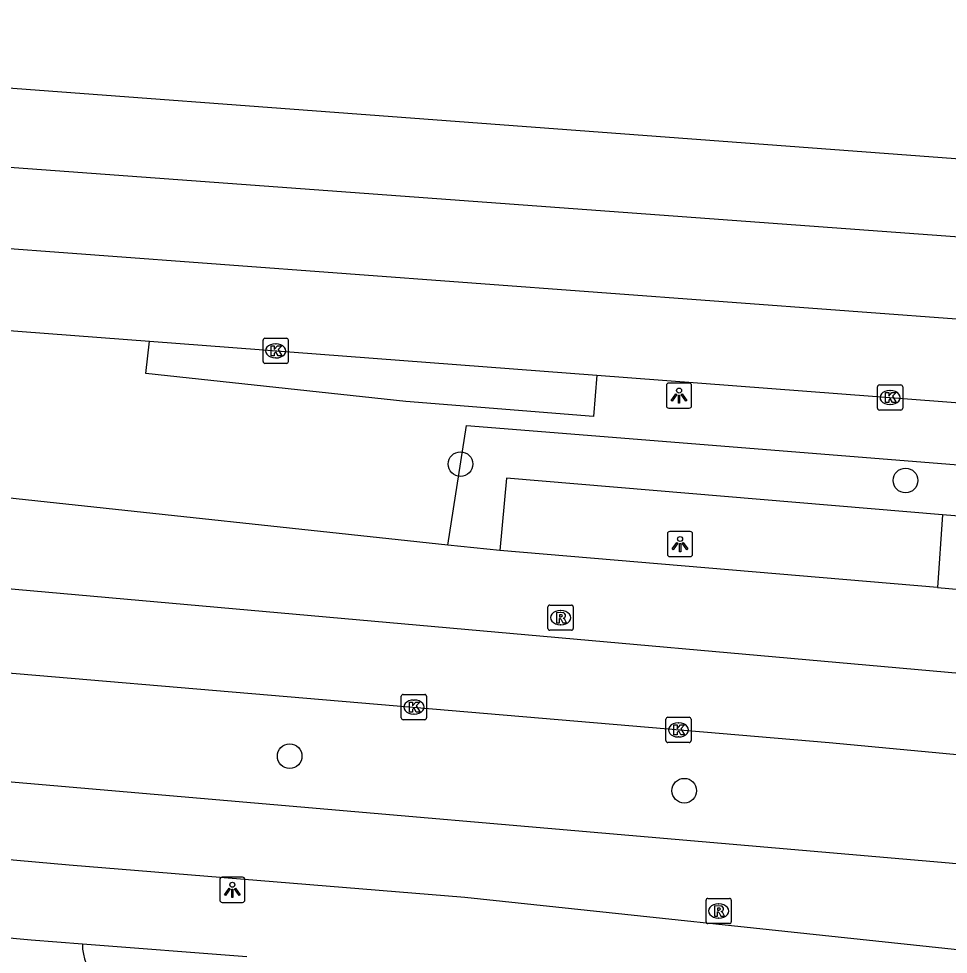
# Model space of a CAD drawing. Extents: x 161848 to 162726, y 385382 to 386521.
# Drawn here: x 162093.24 to 162130.12, y 386472.38 to 386509.49 of the extents above; entities that cross this region are included whole.
import ezdxf

# ---------------------------------------------------------------- set-up
doc = ezdxf.new("R2010")
doc.units = 0
for name, color, linetype in [('IMGEO_Berm_open', 7, 'Continuous'), ('IMGEO_Boom', 7, 'Continuous'), ('IMGEO_Fietspad_gesloten', 7, 'Continuous'), ('IMGEO_Groenvoorziening', 7, 'Continuous'), ('IMGEO_Haag', 7, 'Continuous'), ('IMGEO_Kolk', 7, 'Continuous'), ('IMGEO_Lichtpunt', 7, 'Continuous'), ('IMGEO_OVBaan_gesloten', 7, 'Continuous'), ('IMGEO_Rijbaan_regionaal_gesloten', 7, 'Continuous'), ('IMGEO_Rioolput', 7, 'Continuous'), ('IMGEO_Voetpad_open', 7, 'Continuous')]:
    doc.layers.add(name, color=color, linetype=linetype)

msp = doc.modelspace()

# ---------------------------------------------------------------- linework, layer by layer
at = {"layer": 'IMGEO_Berm_open'}
msp.add_lwpolyline([(162116.178, 386495.349), (162116.047, 386493.711), (162108.596, 386494.305), (162098.29, 386495.415), (162098.428, 386496.697)], dxfattribs=at)
at = {"layer": 'IMGEO_Boom'}
for centre in [(162110.771, 386491.823), (162128.425, 386491.174), (162103.993, 386480.236), (162119.647, 386478.867)]:
    msp.add_circle(centre, 0.489, dxfattribs=at)
at = {"layer": 'IMGEO_Fietspad_gesloten'}
for points in [[(162137.028, 386475.324), (162130.159, 386475.992), (162090.647, 386479.403), (162007.651, 386486.482), (162003.036, 386486.821)], [(162152.75, 386470.212), (162147.786, 386470.716), (162110.939, 386474.623), (162095.249, 386475.917), (162059.758, 386479.07), (161997.359, 386484.34)]]:
    msp.add_lwpolyline(points, dxfattribs=at)
at = {"layer": 'IMGEO_Groenvoorziening'}
msp.add_arc((162097.903, 386472.782), 2.131, 179.7665, 264.9493, dxfattribs=at)
at = {"layer": 'IMGEO_Haag'}
for points in [[(162110.273, 386488.603), (162111.007, 386493.349), (162150.851, 386490.173)], [(162129.89, 386489.806), (162112.598, 386491.27), (162112.337, 386488.398)]]:
    msp.add_lwpolyline(points, dxfattribs=at)
at = {"layer": 'IMGEO_Kolk'}
for p, q in [((162103.014, 386496.816), (162103.866, 386496.816)), ((162102.939, 386495.89), (162102.939, 386496.742)), ((162103.427, 386496.596), (162103.452, 386496.596)), ((162103.94, 386496.742), (162103.94, 386495.89)), ((162103.45, 386496.036), (162103.425, 386496.036)), ((162103.866, 386495.816), (162103.014, 386495.816)), ((162127.388, 386494.965), (162128.24, 386494.965)), ((162127.313, 386494.039), (162127.313, 386494.891)), ((162127.801, 386494.745), (162127.826, 386494.745)), ((162128.314, 386494.891), (162128.314, 386494.039)), ((162127.824, 386494.185), (162127.799, 386494.185)), ((162128.24, 386493.965), (162127.388, 386493.965)), ((162108.497, 386482.684), (162109.349, 386482.684)), ((162108.422, 386481.758), (162108.422, 386482.61)), ((162108.91, 386482.464), (162108.935, 386482.464)), ((162109.423, 386482.61), (162109.423, 386481.758)), ((162109.349, 386481.684), (162108.497, 386481.684)), ((162108.933, 386481.904), (162108.908, 386481.904)), ((162118.918, 386480.852), (162118.918, 386481.704)), ((162118.993, 386481.778), (162119.845, 386481.778)), ((162119.406, 386481.558), (162119.431, 386481.558)), ((162119.919, 386481.704), (162119.919, 386480.852)), ((162119.429, 386480.998), (162119.404, 386480.998)), ((162119.845, 386480.778), (162118.993, 386480.778))]:
    msp.add_line(p, q, dxfattribs=at)
for points in [[(162103.014, 386496.816), (162103.866, 386496.816)], [(162102.939, 386495.89), (162102.939, 386496.742)], [(162103.26, 386496.516), (162103.383, 386496.516), (162103.383, 386496.365), (162103.513, 386496.516), (162103.677, 386496.516), (162103.531, 386496.365), (162103.684, 386496.116), (162103.532, 386496.116), (162103.447, 386496.28), (162103.383, 386496.213), (162103.383, 386496.116), (162103.26, 386496.116), (162103.26, 386496.516)], [(162103.94, 386496.742), (162103.94, 386495.89)], [(162103.866, 386495.816), (162103.014, 386495.816)], [(162127.388, 386494.965), (162128.24, 386494.965)], [(162127.313, 386494.039), (162127.313, 386494.891)], [(162127.634, 386494.665), (162127.757, 386494.665), (162127.757, 386494.514), (162127.887, 386494.665), (162128.051, 386494.665), (162127.905, 386494.514), (162128.058, 386494.265), (162127.906, 386494.265), (162127.821, 386494.429), (162127.757, 386494.362), (162127.757, 386494.265), (162127.634, 386494.265), (162127.634, 386494.665)], [(162128.314, 386494.891), (162128.314, 386494.039)], [(162128.24, 386493.965), (162127.388, 386493.965)], [(162108.497, 386482.684), (162109.349, 386482.684)], [(162108.422, 386481.758), (162108.422, 386482.61)], [(162108.743, 386482.384), (162108.866, 386482.384), (162108.866, 386482.233), (162108.996, 386482.384), (162109.16, 386482.384), (162109.014, 386482.233), (162109.167, 386481.984), (162109.015, 386481.984), (162108.93, 386482.148), (162108.866, 386482.081), (162108.866, 386481.984), (162108.743, 386481.984), (162108.743, 386482.384)], [(162109.423, 386482.61), (162109.423, 386481.758)], [(162109.349, 386481.684), (162108.497, 386481.684)], [(162118.918, 386480.852), (162118.918, 386481.704)], [(162118.993, 386481.778), (162119.845, 386481.778)], [(162119.919, 386481.704), (162119.919, 386480.852)], [(162119.239, 386481.478), (162119.362, 386481.478), (162119.362, 386481.327), (162119.492, 386481.478), (162119.656, 386481.478), (162119.51, 386481.327), (162119.663, 386481.078), (162119.511, 386481.078), (162119.426, 386481.242), (162119.362, 386481.175), (162119.362, 386481.078), (162119.239, 386481.078), (162119.239, 386481.478)], [(162119.845, 386480.778), (162118.993, 386480.778)]]:
    msp.add_lwpolyline(points, dxfattribs=at)
for centre, start, end in [((162103.016, 386496.74), 91.552, 178.448), ((162103.016, 386496.74), 91.552, 178.448), ((162103.864, 386496.74), 1.552, 88.448), ((162103.864, 386496.74), 1.552, 88.448), ((162103.016, 386495.892), 181.552, 268.448), ((162103.016, 386495.892), 181.552, 268.448), ((162103.864, 386495.892), 271.552, 358.448), ((162103.864, 386495.892), 271.552, 358.448), ((162127.39, 386494.889), 91.552, 178.448), ((162127.39, 386494.889), 91.552, 178.448), ((162128.238, 386494.889), 1.552, 88.448), ((162128.238, 386494.889), 1.552, 88.448), ((162127.39, 386494.041), 181.552, 268.448), ((162127.39, 386494.041), 181.552, 268.448), ((162128.238, 386494.041), 271.552, 358.448), ((162128.238, 386494.041), 271.552, 358.448), ((162108.499, 386482.608), 91.552, 178.448), ((162108.499, 386482.608), 91.552, 178.448), ((162109.347, 386482.608), 1.552, 88.448), ((162109.347, 386482.608), 1.552, 88.448), ((162108.499, 386481.76), 181.552, 268.448), ((162108.499, 386481.76), 181.552, 268.448), ((162109.347, 386481.76), 271.552, 358.448), ((162109.347, 386481.76), 271.552, 358.448), ((162118.995, 386481.702), 91.552, 178.448), ((162118.995, 386481.702), 91.552, 178.448), ((162119.843, 386481.702), 1.552, 88.448), ((162119.843, 386481.702), 1.552, 88.448), ((162118.995, 386480.854), 181.552, 268.448), ((162118.995, 386480.854), 181.552, 268.448), ((162119.843, 386480.854), 271.552, 358.448), ((162119.843, 386480.854), 271.552, 358.448)]:
    msp.add_arc(centre, 0.0765, start, end, dxfattribs=at)
for centre, major_axis, ratio, start_param, end_param in [((162103.426, 386496.316), (-0.387, 0.002), 0.722429, 4.712389, 7.853982), ((162103.451, 386496.316), (-0.39, 0.002), 0.717154, 1.570796, 4.712389), ((162127.8, 386494.465), (-0.387, 0.002), 0.722429, 4.712389, 7.853982), ((162127.825, 386494.465), (-0.39, 0.002), 0.717154, 1.570796, 4.712389), ((162108.909, 386482.184), (-0.387, 0.002), 0.722429, 4.712389, 7.853982), ((162108.934, 386482.184), (-0.39, 0.002), 0.717154, 1.570796, 4.712389), ((162119.405, 386481.278), (-0.387, 0.002), 0.722429, 4.712389, 7.853982), ((162119.43, 386481.278), (-0.39, 0.002), 0.717154, 1.570796, 4.712389)]:
    msp.add_ellipse(centre, major_axis=major_axis, ratio=ratio, start_param=start_param, end_param=end_param, dxfattribs=at)
at = {"layer": 'IMGEO_Lichtpunt'}
for p, q in [((162118.941, 386494.944), (162118.941, 386494.137)), ((162118.941, 386494.944), (162118.941, 386494.137)), ((162119.843, 386495.039), (162119.035, 386495.039)), ((162119.843, 386495.039), (162119.035, 386495.039)), ((162119.937, 386494.137), (162119.937, 386494.944)), ((162119.937, 386494.137), (162119.937, 386494.944)), ((162119.035, 386494.043), (162119.843, 386494.043)), ((162119.035, 386494.043), (162119.843, 386494.043)), ((162118.982, 386489.054), (162118.982, 386488.247)), ((162118.982, 386489.054), (162118.982, 386488.247)), ((162119.884, 386489.149), (162119.076, 386489.149)), ((162119.884, 386489.149), (162119.076, 386489.149)), ((162119.978, 386488.247), (162119.978, 386489.054)), ((162119.978, 386488.247), (162119.978, 386489.054)), ((162119.076, 386488.153), (162119.884, 386488.153)), ((162119.076, 386488.153), (162119.884, 386488.153)), ((162101.22, 386475.338), (162101.22, 386474.531)), ((162101.22, 386475.338), (162101.22, 386474.531)), ((162102.122, 386475.433), (162101.314, 386475.433)), ((162102.122, 386475.433), (162101.314, 386475.433)), ((162102.216, 386474.531), (162102.216, 386475.338)), ((162102.216, 386474.531), (162102.216, 386475.338)), ((162101.314, 386474.437), (162102.122, 386474.437)), ((162101.314, 386474.437), (162102.122, 386474.437))]:
    msp.add_line(p, q, dxfattribs=at)
for points in [[(162119.315, 386494.608), (162119.354, 386494.58), (162119.166, 386494.318), (162119.128, 386494.345), (162119.315, 386494.608)], [(162119.417, 386494.56), (162119.464, 386494.56), (162119.464, 386494.238), (162119.417, 386494.238), (162119.417, 386494.56)], [(162119.527, 386494.58), (162119.565, 386494.607), (162119.752, 386494.345), (162119.713, 386494.317), (162119.527, 386494.58)], [(162119.356, 386488.718), (162119.395, 386488.69), (162119.207, 386488.428), (162119.169, 386488.455), (162119.356, 386488.718)], [(162119.458, 386488.67), (162119.505, 386488.67), (162119.505, 386488.348), (162119.458, 386488.348), (162119.458, 386488.67)], [(162119.568, 386488.69), (162119.606, 386488.717), (162119.793, 386488.455), (162119.754, 386488.427), (162119.568, 386488.69)], [(162101.594, 386475.002), (162101.633, 386474.974), (162101.445, 386474.712), (162101.407, 386474.739), (162101.594, 386475.002)], [(162101.696, 386474.954), (162101.743, 386474.954), (162101.743, 386474.632), (162101.696, 386474.632), (162101.696, 386474.954)], [(162101.806, 386474.974), (162101.844, 386475.001), (162102.031, 386474.739), (162101.992, 386474.711), (162101.806, 386474.974)]]:
    msp.add_lwpolyline(points, dxfattribs=at)
for centre in [(162119.44, 386494.742), (162119.481, 386488.852), (162101.719, 386475.136)]:
    msp.add_circle(centre, 0.0994, dxfattribs=at)
for centre, start, end in [((162119.035, 386494.944), 90, 180), ((162119.035, 386494.944), 90, 180), ((162119.843, 386494.944), 0, 90), ((162119.843, 386494.944), 0, 90), ((162119.035, 386494.137), 180, 270), ((162119.035, 386494.137), 180, 270), ((162119.843, 386494.137), 270, 0), ((162119.843, 386494.137), 270, 360), ((162119.076, 386489.054), 90, 180), ((162119.076, 386489.054), 90, 180), ((162119.884, 386489.054), 0, 90), ((162119.884, 386489.054), 0, 90), ((162119.076, 386488.247), 180, 270), ((162119.076, 386488.247), 180, 270), ((162119.884, 386488.247), 270, 0), ((162119.884, 386488.247), 270, 360), ((162101.314, 386475.338), 90, 180), ((162101.314, 386475.338), 90, 180), ((162102.122, 386475.338), 0, 90), ((162102.122, 386475.338), 0, 90), ((162101.314, 386474.531), 180, 270), ((162101.314, 386474.531), 180, 270), ((162102.122, 386474.531), 270, 0), ((162102.122, 386474.531), 270, 360)]:
    msp.add_arc(centre, 0.0946, start, end, dxfattribs=at)
at = {"layer": 'IMGEO_OVBaan_gesloten'}
for points in [[(162110.273, 386488.603), (162092.771, 386490.488), (162003.619, 386498.001)], [(162151.907, 386481.614), (162150.934, 386481.7), (162087.587, 386487.335), (162071.717, 386488.747), (162055.732, 386490.044), (162027.625, 386492.448), (162003.459, 386494.516)], [(162003.301, 386491.087), (162013.955, 386490.216), (162070.231, 386485.46), (162125.402, 386480.772), (162137.511, 386479.644), (162151.62, 386478.363)], [(162112.337, 386488.398), (162110.273, 386488.603)], [(162129.689, 386486.922), (162112.337, 386488.398)], [(162129.689, 386486.922), (162152.2, 386484.936)]]:
    msp.add_lwpolyline(points, dxfattribs=at)
at = {"layer": 'IMGEO_Rijbaan_regionaal_gesloten'}
for points in [[(162054.03, 386509.493), (162059.014, 386509.205), (162083.065, 386507.476), (162150.437, 386502.454), (162151.834, 386502.425)], [(162038.344, 386507.01), (162054.918, 386506.257), (162070.605, 386505.235), (162094.687, 386503.468), (162151.475, 386499.299)], [(162061.638, 386502.165), (162086.276, 386500.862), (162151.102, 386496.048)], [(162091.272, 386497.24), (162098.428, 386496.697)], [(162098.428, 386496.697), (162116.178, 386495.349)], [(162116.178, 386495.349), (162150.72, 386492.726)]]:
    msp.add_lwpolyline(points, dxfattribs=at)
at = {"layer": 'IMGEO_Rioolput'}
for p, q in [((162114.241, 386485.304), (162114.241, 386486.156)), ((162114.316, 386486.23), (162115.168, 386486.23)), ((162114.729, 386486.01), (162114.754, 386486.01)), ((162115.242, 386486.156), (162115.242, 386485.304)), ((162114.752, 386485.45), (162114.727, 386485.45)), ((162115.168, 386485.23), (162114.316, 386485.23)), ((162120.51, 386473.667), (162120.51, 386474.519)), ((162120.585, 386474.593), (162121.437, 386474.593)), ((162121.511, 386474.519), (162121.511, 386473.667)), ((162120.998, 386474.373), (162121.023, 386474.373)), ((162121.021, 386473.813), (162120.996, 386473.813)), ((162121.437, 386473.593), (162120.585, 386473.593))]:
    msp.add_line(p, q, dxfattribs=at)
for points in [[(162114.241, 386485.304), (162114.241, 386486.156)], [(162114.316, 386486.23), (162115.168, 386486.23)], [(162115.242, 386486.156), (162115.242, 386485.304)], [(162114.83, 386485.928), (162114.578, 386485.93), (162114.578, 386485.53)], [(162114.578, 386485.53), (162114.702, 386485.53), (162114.702, 386485.692), (162114.713, 386485.692)], [(162114.756, 386485.849), (162114.702, 386485.849), (162114.702, 386485.768)], [(162114.702, 386485.768), (162114.754, 386485.768)], [(162114.76, 386485.663), (162114.831, 386485.53), (162114.971, 386485.53), (162114.906, 386485.656)], [(162115.168, 386485.23), (162114.316, 386485.23)], [(162120.51, 386473.667), (162120.51, 386474.519)], [(162120.585, 386474.593), (162121.437, 386474.593)], [(162121.511, 386474.519), (162121.511, 386473.667)], [(162121.099, 386474.291), (162120.847, 386474.293), (162120.847, 386473.893)], [(162121.025, 386474.212), (162120.971, 386474.212), (162120.971, 386474.131)], [(162120.971, 386474.131), (162121.023, 386474.131)], [(162120.847, 386473.893), (162120.971, 386473.893), (162120.971, 386474.055), (162120.982, 386474.055)], [(162121.029, 386474.026), (162121.1, 386473.893), (162121.24, 386473.893), (162121.175, 386474.019)], [(162121.437, 386473.593), (162120.585, 386473.593)]]:
    msp.add_lwpolyline(points, dxfattribs=at)
for centre, radius, start, end in [((162114.318, 386486.154), 0.0765, 91.552, 178.448), ((162114.318, 386486.154), 0.0765, 91.552, 178.448), ((162115.166, 386486.154), 0.0765, 1.552, 88.448), ((162115.166, 386486.154), 0.0765, 1.552, 88.448), ((162114.712, 386485.639), 0.0533, 26.0293, 88.6989), ((162114.738, 386485.957), 0.19, 274.7715, 282.9687), ((162114.762, 386485.753), 0.0964, 77.0061, 93.1865), ((162114.776, 386485.81), 0.0378, 276.6634, 79.6772), ((162114.829, 386485.818), 0.109, 350.3612, 89.416), ((162114.827, 386485.818), 0.112, 277.5842, 350.9817), ((162114.811, 386485.603), 0.108, 29.5134, 73.7905), ((162114.318, 386485.306), 0.0765, 181.552, 268.448), ((162114.318, 386485.306), 0.0765, 181.552, 268.448), ((162115.166, 386485.306), 0.0765, 271.552, 358.448), ((162115.166, 386485.306), 0.0765, 271.552, 358.448), ((162120.587, 386474.517), 0.0765, 91.552, 178.448), ((162120.587, 386474.517), 0.0765, 91.552, 178.448), ((162121.435, 386474.517), 0.0765, 1.552, 88.448), ((162121.435, 386474.517), 0.0765, 1.552, 88.448), ((162121.007, 386474.32), 0.19, 274.7715, 282.9687), ((162121.031, 386474.116), 0.0964, 77.0061, 93.1865), ((162121.045, 386474.173), 0.0378, 276.6634, 79.6772), ((162121.098, 386474.181), 0.109, 350.3612, 89.416), ((162121.096, 386474.181), 0.112, 277.5842, 350.9817), ((162120.981, 386474.002), 0.0533, 26.0293, 88.6989), ((162121.08, 386473.966), 0.108, 29.5134, 73.7905), ((162120.587, 386473.669), 0.0765, 181.552, 268.448), ((162120.587, 386473.669), 0.0765, 181.552, 268.448), ((162121.435, 386473.669), 0.0765, 271.552, 358.448), ((162121.435, 386473.669), 0.0765, 271.552, 358.448)]:
    msp.add_arc(centre, radius, start, end, dxfattribs=at)
for centre, major_axis, ratio, start_param, end_param in [((162114.728, 386485.73), (-0.387, 0.002), 0.722429, 4.712389, 7.853982), ((162114.753, 386485.73), (-0.39, 0.002), 0.717154, 1.570796, 4.712389), ((162120.997, 386474.093), (-0.387, 0.002), 0.722429, 4.712389, 7.853982), ((162121.022, 386474.093), (-0.39, 0.002), 0.717154, 1.570796, 4.712389)]:
    msp.add_ellipse(centre, major_axis=major_axis, ratio=ratio, start_param=start_param, end_param=end_param, dxfattribs=at)
at = {"layer": 'IMGEO_Voetpad_open'}
for points in [[(162150.851, 386490.173), (162150.629, 386488.134), (162129.89, 386489.806)], [(162129.89, 386489.806), (162129.689, 386486.922)], [(162092.425, 386473.062), (162093.743, 386472.949), (162095.772, 386472.791)], [(162095.772, 386472.791), (162102.289, 386472.285)]]:
    msp.add_lwpolyline(points, dxfattribs=at)

doc.saveas('drawing.dxf')
